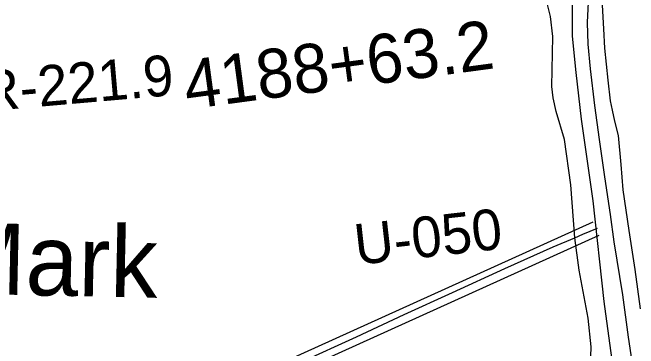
# Model space of a CAD drawing. Extents: x 3297753 to 3335611, y 652252 to 677623.
# Drawn here: x 3305826 to 3307103, y 674202 to 674888 of the extents above; entities that cross this region are included whole.
import ezdxf

# ---------------------------------------------------------------- set-up
doc = ezdxf.new("R2010")
doc.units = 0
for name, color, linetype in [('V-DTCH-CNTR', 7, 'Continuous'), ('V-LEVE-TOET', 7, 'Continuous'), ('V-RIVR-RANG-IDEN', 7, 'Continuous'), ('V-ROAD-CNTR', 7, 'Continuous'), ('V-SURV-IDEN', 7, 'Continuous'), ('V-TOPO-GNAM-IDEN', 7, 'Continuous'), ('V-TOPO-SHOR', 7, 'Continuous')]:
    doc.layers.add(name, color=color, linetype=linetype)

msp = doc.modelspace()

# ---------------------------------------------------------------- linework, layer by layer
at = {"layer": 'V-DTCH-CNTR'}
for points in [[(3307003, 674107.3), (3307006.1, 674205.2), (3307000.3, 674263.8), (3306981.6, 674362.1), (3306972.5, 674428), (3306964.9, 674535.6), (3306951.5, 674628.4), (3306934.9, 674685.8), (3306928.5, 674713.2), (3306926.2, 674736.3), (3306928, 674838.4), (3306923.3, 674879.3), (3306916.9, 674903.9), (3306915.9, 674921.6), (3306923.9, 674988.1), (3306934.2, 675113.1), (3306932.3, 675232.9), (3306932.5, 675247.9), (3306937, 675272.3), (3306953.3, 675345.5), (3306954, 675384.9), (3306956.9, 675397.1), (3306956.9, 675397.1), (3306995.1, 675393.8)], [(3305590.8, 673798.8), (3305662, 673830.4), (3305763.4, 673876.3), (3305851.2, 673916.7), (3305956.5, 673965.1), (3306071.2, 674017.3), (3306179.6, 674067.2), (3306288, 674116), (3306414, 674173.7), (3306527.7, 674225.5), (3306624.3, 674271.4), (3306723.4, 674316.3), (3306830.3, 674365.1), (3306928.4, 674409.5), (3306972.5, 674428), (3306989.3, 674435), (3307019, 674447.2)]]:
    msp.add_lwpolyline(points, dxfattribs=at)
at = {"layer": 'V-LEVE-TOET'}
msp.add_lwpolyline([(3307106.9, 674282.7), (3307096, 674363.1), (3307083.4, 674442.9), (3307071.6, 674525.5), (3307067.4, 674577.5), (3307061.8, 674636.3), (3307054.7, 674665.9), (3307049.7, 674688.5), (3307045.3, 674707.6), (3307041, 674749.5), (3307034.2, 674814.9), (3307032, 674854.6), (3307028.4, 674915.8)], dxfattribs=at)
at = {"layer": 'V-ROAD-CNTR'}
for points in [[(3307015.6, 675823.1), (3306999, 675568.5), (3306988.8, 675363.7), (3306975.6, 675125.1), (3306967.4, 674985.4), (3306967.5, 674900.6), (3306967.4, 674839.5), (3306974.5, 674765.5), (3306986, 674670), (3307009.5, 674503.6), (3307031.8, 674297.7), (3307080.3, 673943.3)], [(3307009.6, 674459.6), (3305824.3, 673922.9), (3305768.9, 673897.7)], [(3307022, 674432.3), (3305836.7, 673895.6), (3305781.3, 673870.4)]]:
    msp.add_lwpolyline(points, dxfattribs=at)
at = {"layer": 'V-TOPO-SHOR'}
msp.add_lwpolyline([(3307095.1, 674139.5), (3307082.4, 674225.3), (3307070.7, 674311.1), (3307052.7, 674419.3), (3307045.4, 674475.5), (3307034.2, 674552.5), (3307023.4, 674628.2), (3307013.8, 674697.7), (3307004.7, 674772.6), (3306999.7, 674822.8), (3306998.4, 674867.4), (3307001.1, 674923.3), (3307006.5, 675031.8), (3307013.2, 675154.5), (3307020.4, 675248.3), (3307026.6, 675345), (3307027.9, 675420.4), (3307025.5, 675458.1), (3307025.5, 675497), (3307028.1, 675570.1), (3307028.5, 675652.2), (3307032.3, 675725.5), (3307035.2, 675771.4), (3307038.9, 675820.2)], dxfattribs=at)

# ---------------------------------------------------------------- texts
at = {"layer": 'V-RIVR-RANG-IDEN'}
for s, rotation, p in [('R-221.9', 4.9692, (3305763.6, 674685.2)), ('U-050', 6.4229, (3306527.7, 674372.2))]:
    msp.add_text(s, height=83, rotation=rotation, dxfattribs=at).set_placement(p)
at = {"layer": 'V-SURV-IDEN'}
msp.add_text('4188+63.2', height=100, rotation=7.6392, dxfattribs=at).set_placement((3306182, 674689.6))
at = {"layer": 'V-TOPO-GNAM-IDEN'}
msp.add_text('Mark', height=145, rotation=358.7818, dxfattribs=at).set_placement((3305689.6, 674314.4))

doc.saveas('drawing.dxf')
